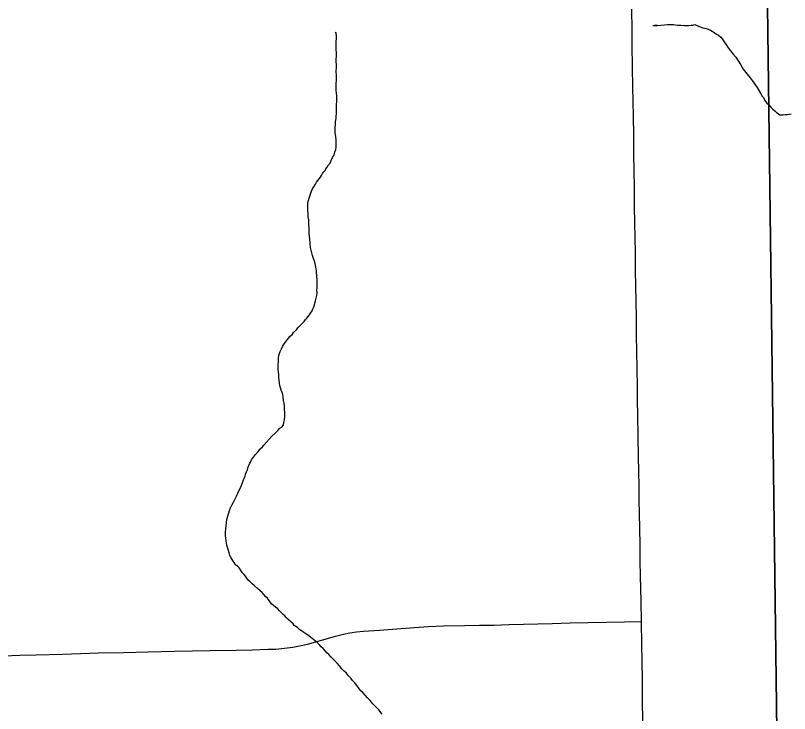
# Model space of a CAD drawing. Extents: x 103424 to 290657, y 38711 to 110967.
# Drawn here: x 144407 to 149253, y 63924 to 68297 of the extents above; entities that cross this region are included whole.
import ezdxf

# ---------------------------------------------------------------- set-up
doc = ezdxf.new("R2010")
doc.units = 0
for name, color, linetype in [('GM_X_Corporation', 7, 'Continuous'), ('GM_X_Minor_River', 7, 'Continuous'), ('GM_X_State_Route', 7, 'Continuous'), ('GM_X_Township_Road', 7, 'Continuous')]:
    doc.layers.add(name, color=color, linetype=linetype)

msp = doc.modelspace()

# ---------------------------------------------------------------- linework, layer by layer
at = {"layer": 'GM_X_Corporation'}
for points in [[(149274.7, 56114.3), (149214.2, 60733.4), (149097.2, 69817.3), (149097.1, 69822.5), (149073.5, 71652), (151578, 71707.7)], [(137954.1, 71291.3), (141995.5, 71450.7), (142009.1, 71451.2), (148225.5, 71627.9), (148226.8, 71627.9), (149073.5, 71652), (149097.1, 69822.5), (149097.2, 69817.3), (149214.2, 60733.4)]]:
    msp.add_lwpolyline(points, dxfattribs=at)
at = {"layer": 'GM_X_Minor_River'}
for points in [[(148397.6, 68233.7), (148427.9, 68234.3), (148405.7, 68233.8), (148427.9, 68234.3), (148448.1, 68236.8), (148470.3, 68237.3), (148488.5, 68239.7), (148506.6, 68240.1), (148526.8, 68240.5), (148551.2, 68237), (148573.4, 68235.5), (148595.7, 68233.9), (148609.8, 68234.2), (148624, 68234.5), (148638.1, 68236.9), (148648.2, 68237.1), (148660.2, 68239.4), (148686.8, 68227.8), (148711.2, 68220.3), (148731.5, 68214.7), (148743.7, 68210.9), (148758, 68205.2), (148768.2, 68199.3), (148782.6, 68189.5), (148796.9, 68179.8), (148809.2, 68174), (148823.6, 68160.1), (148831.9, 68150.2), (148840.2, 68138.3), (148848.6, 68126.4), (148859, 68110.4), (148869.5, 68094.5), (148884, 68074.6), (148900.6, 68054.8), (148917.2, 68035), (148931.8, 68013.1), (148946.5, 67989.2), (148963.3, 67961.3), (148988.2, 67929.5), (149006.9, 67905.7), (149019.3, 67889.8), (149029.8, 67875.9), (149040.2, 67860), (149050.6, 67846.1), (149073.7, 67806.2), (149082.1, 67792.3), (149090.3, 67782.3), (149098.8, 67764.3), (149111.3, 67748.5), (149121.6, 67738.6), (149136.1, 67722.8), (149148.5, 67710.9), (149160.8, 67699.1), (149171.2, 67689.2), (149183.4, 67683.4), (149193.7, 67675.5), (149203.8, 67673.7), (149213.9, 67674), (149226, 67676.3), (149238.1, 67676.5), (149252.2, 67678.8), (149264.3, 67681.1)], [(146243.4, 66991.4), (146242.9, 67015.7), (146240.4, 67035.8), (146239.9, 67060), (146237.5, 67076.1), (146237.2, 67092.3), (146236.9, 67108.4), (146238.5, 67124.6), (146242.3, 67138.8), (146246, 67153), (146261.3, 67195.8), (146267, 67210), (146274.8, 67224.3), (146284.6, 67240.7), (146292.4, 67253), (146300.2, 67263.2), (146308.1, 67273.5), (146316, 67283.8), (146323.8, 67294), (146329.6, 67306.3), (146337.5, 67316.6), (146345.4, 67326.8), (146351.2, 67337.1), (146359.1, 67347.3), (146366.9, 67361.6), (146376.8, 67371.9), (146384.5, 67388.2), (146392.2, 67406.6), (146401.9, 67422.9), (146407.6, 67441.2), (146413.3, 67457.5), (146415, 67473.7), (146414.6, 67493.9), (146414.1, 67516.1), (146413.6, 67538.3), (146409.1, 67562.4), (146408.4, 67594.7), (146410, 67614.9), (146411.6, 67633.1), (146415.3, 67651.4), (146415, 67665.5), (146416.6, 67681.7), (146416.3, 67699.9), (146417.9, 67718.1), (146417.5, 67738.3), (146419, 67758.5), (146418.7, 67774.6), (146418.3, 67794.8), (146417.9, 67811), (146415.6, 67827.1), (146415.2, 67845.2), (146414.7, 67869.5), (146416.2, 67893.7), (146417.6, 67920), (146415, 67946.2), (146416.6, 67970.4), (146416.2, 67988.6), (146415.8, 68006.8), (146415.5, 68020.9), (146417.1, 68041.1), (146415.7, 68103.7), (146415.2, 68129.9), (146416.6, 68156.2), (146416.3, 68170.3), (146416, 68184.5), (146409.8, 68192.4), (146416, 68184.5)], [(145838.8, 65397.7), (145844.6, 65409.9), (145848.3, 65424.1), (145854.1, 65438.4), (145859.9, 65450.6), (145863.5, 65468.9), (145871.3, 65481.2), (145875.2, 65491.3), (145881, 65503.6), (145884.8, 65513.7), (145896.6, 65530.2), (145910.4, 65546.6), (145920.2, 65556.9), (145930.1, 65569.3), (145938, 65579.5), (145953.8, 65594), (145961.7, 65604.3), (146013, 65661.9), (146032.8, 65680.5), (146050.7, 65697.1), (146062.5, 65711.5), (146076.4, 65719.8), (146084.3, 65732.1), (146088, 65746.3), (146091.7, 65764.6), (146093.2, 65786.8), (146092.7, 65809), (146092.3, 65829.2), (146091.9, 65849.4), (146089.5, 65867.5), (146085, 65885.6), (146082.5, 65907.7), (146080.2, 65921.8), (146075.9, 65935.9), (146071.5, 65949.9), (146067.2, 65963.9), (146062.9, 65978), (146060.5, 65994.1), (146058.1, 66012.2), (146055.7, 66030.3), (146055.3, 66048.5), (146053, 66062.6), (146052.6, 66078.7), (146052.3, 66094.9), (146051.9, 66113), (146053.7, 66125.2), (146053.4, 66137.3), (146053.1, 66149.4), (146056.8, 66167.6), (146060.6, 66179.8), (146064.4, 66192), (146072.1, 66208.4), (146079.9, 66222.7), (146089.6, 66239), (146097.5, 66251.3), (146111.3, 66267.8), (146125, 66286.2), (146140.9, 66300.7), (146148.7, 66311), (146166.6, 66327.5), (146176.4, 66341.9), (146214, 66379), (146223.8, 66391.4), (146231.7, 66401.6), (146239.6, 66411.9), (146247.4, 66422.2), (146253.3, 66432.4), (146265.1, 66446.8), (146268.9, 66459), (146274.7, 66471.2), (146278.5, 66483.4), (146282.2, 66495.6), (146286, 66509.8), (146289.7, 66526.1), (146293.4, 66542.3), (146295.1, 66558.5), (146294.7, 66574.6), (146296.4, 66590.8), (146296.1, 66604.9), (146295.8, 66619.1), (146295.5, 66633.2), (146295.2, 66647.3), (146295, 66657.4), (146294.7, 66671.5), (146292.4, 66683.6), (146292.1, 66697.7), (146289.8, 66709.8), (146287.6, 66719.8), (146285.3, 66729.9), (146283, 66744), (146278.7, 66758), (146272.3, 66774), (146267.8, 66794.1), (146263.4, 66810.2), (146259, 66826.2), (146254.6, 66844.3), (146252.1, 66868.5), (146249.4, 66896.7), (146246.7, 66928.9), (146246.1, 66961.2), (146243.4, 66991.4)], [(146572.5, 64064.9), (146562.1, 64076.8), (146551.8, 64088.7), (146541.4, 64100.6), (146531, 64116.5), (146516.5, 64130.3), (146506.1, 64146.2), (146491.7, 64160), (146479.2, 64175.9), (146464.7, 64189.7), (146450.3, 64203.6), (146435.7, 64223.4), (146421.2, 64239.3), (146408.9, 64251.1), (146396.5, 64265), (146384.1, 64276.8), (146369.6, 64292.7), (146357.2, 64304.5), (146346.8, 64316.4), (146334.4, 64330.3), (146322, 64342.1), (146309.7, 64353.9), (146297.3, 64365.8), (146284.9, 64377.6), (146274.6, 64385.5), (146264.4, 64393.4), (146245.8, 64409.1), (146235.6, 64416.9), (146225.3, 64422.8), (146206.8, 64436.5), (146188.4, 64448.2), (146172, 64462), (146151.4, 64475.7), (146145.2, 64485.7), (146128.7, 64501.5), (146112.2, 64515.2), (146101.9, 64525.1), (146093.6, 64535), (146083.3, 64544.9), (146073, 64554.8), (146060.6, 64566.6), (146050.2, 64580.5), (146035.8, 64590.3), (146023.5, 64600.1), (146013.2, 64610), (146002.9, 64619.8), (145994.5, 64631.8), (145984.1, 64645.7), (145971.7, 64657.5), (145961.4, 64669.4), (145951, 64681.3), (145938.6, 64693.2), (145922.2, 64706.9), (145903.6, 64724.7), (145889.2, 64736.5), (145876.8, 64748.3), (145864.5, 64760.2), (145856.1, 64772.1), (145847.8, 64784.1), (145839.5, 64794), (145831.2, 64803.9), (145822.9, 64813.8), (145816.6, 64823.8), (145808.3, 64835.7), (145797.9, 64847.6), (145787.7, 64853.4), (145777.2, 64869.3), (145771, 64879.3), (145764.7, 64889.3), (145758.4, 64899.2), (145750, 64913.2), (145745.6, 64931.2), (145741.3, 64945.3), (145730.4, 64979.4), (145728.2, 64991.4), (145725.8, 65005.5), (145723.5, 65021.6), (145723.1, 65039.8), (145722.7, 65060), (145724.3, 65080.2), (145725.8, 65100.4), (145727.5, 65118.6), (145731.1, 65138.9), (145734.8, 65153.1), (145738.5, 65169.3), (145742.3, 65181.5), (145748.1, 65195.8), (145751.8, 65208), (145757.6, 65220.2), (145763.4, 65232.5), (145771.2, 65248.8), (145779, 65261.1), (145784.8, 65273.3), (145790.6, 65285.6), (145800.3, 65303.9), (145806.1, 65318.2), (145813.8, 65334.5), (145819.6, 65348.8), (145827.3, 65365.1), (145833, 65381.4), (145838.8, 65397.7)], [(146702.9, 63920.3), (146682.1, 63946.1), (146663.5, 63965.9), (146644.9, 63985.7), (146628.3, 64005.5), (146611.8, 64023.3), (146597.3, 64039.2), (146582.8, 64055), (146572.5, 64064.9)]]:
    msp.add_lwpolyline(points, dxfattribs=at)
at = {"layer": 'GM_X_State_Route'}
msp.add_lwpolyline([(148334.3, 63867.7), (148333.1, 64013.6), (148332.2, 64130.4), (148331, 64257.9), (148329, 64353.9), (148327.4, 64499.9), (148324.4, 64625.9), (148320.7, 64786.8), (148319.2, 64879.1), (148317.4, 64983), (148315.7, 65081.5), (148314, 65179.2), (148312.7, 65257.4), (148311.2, 65347.1), (148309.6, 65441.3), (148308.1, 65531.1), (148305.5, 65660.1), (148303.7, 65793.7), (148302.3, 65887.2), (148301, 65968.3), (148299.3, 66085.4), (148297.6, 66193.6), (148296.2, 66290.4), (148294.6, 66396), (148292.9, 66511.2), (148291.5, 66596.6), (148289.9, 66705.7), (148288.4, 66806), (148286.8, 66909.8), (148285.6, 66993.4), (148283.9, 67101.6), (148282.2, 67218.6), (148280.9, 67324.6), (148279.6, 67430.6), (148278.2, 67550.4), (148276.4, 67661.2), (148274.8, 67762.4), (148273.4, 67846), (148271.3, 67974.4), (148269.1, 68108.2), (148267.5, 68207.6), (148266.8, 68337)], dxfattribs=at)
msp.add_lwpolyline([(148334.3, 63867.7), (148333.1, 64013.6), (148332.2, 64130.4), (148331, 64257.9), (148329, 64353.9), (148327.4, 64499.9), (148324.4, 64625.9), (148320.7, 64786.8), (148319.2, 64879.1), (148317.4, 64983), (148315.7, 65081.5), (148314, 65179.2), (148312.7, 65257.4), (148311.2, 65347.1), (148309.6, 65441.3), (148308.1, 65531.1), (148305.5, 65660.1), (148303.7, 65793.7), (148302.3, 65887.2), (148301, 65968.3), (148299.3, 66085.4), (148297.6, 66193.6), (148296.2, 66290.4), (148294.6, 66396), (148292.9, 66511.2), (148291.5, 66596.6), (148289.9, 66705.7), (148288.4, 66806), (148286.8, 66909.8), (148285.6, 66993.4), (148283.9, 67101.6), (148282.2, 67218.6), (148280.9, 67324.6), (148279.6, 67430.6), (148278.2, 67550.4), (148276.4, 67661.2), (148274.8, 67762.4), (148273.4, 67846), (148271.3, 67974.4), (148269.1, 68108.2), (148267.5, 68207.6), (148266.8, 68337)], dxfattribs=at)
at = {"layer": 'GM_X_Township_Road'}
msp.add_lwpolyline([(144332, 64286.4), (144434.2, 64289), (144536.3, 64291.7), (144701.3, 64296.5), (144814.5, 64299.8), (144927.7, 64303.2), (145083.2, 64307.1), (145238.8, 64311.1), (145403.8, 64314.1), (145515.2, 64316.1), (145626.6, 64318.1), (145791.6, 64321.8), (145890.5, 64323.9), (145989.4, 64326.1), (146038.3, 64328.1), (146091.8, 64333.4), (146143.4, 64340), (146185.7, 64347.9), (146234.6, 64359.1), (146302, 64378.3), (146411.7, 64408.7), (146461.3, 64420.6), (146501, 64429.2), (146543.3, 64435.1), (146585.6, 64439.8), (146686, 64446.4), (146794.3, 64454.8), (146905.5, 64463.6), (146992.1, 64468.8), (147087.9, 64472.8), (147218.1, 64475.1), (147311.7, 64476.6), (147405.2, 64478.1), (147496.4, 64480.8), (147587.7, 64483.4), (147677.6, 64486.1), (147767.5, 64488.9), (147880.5, 64491.4), (147993.5, 64494), (148106.6, 64496), (148219.6, 64498), (148327.4, 64499.9)], dxfattribs=at)

doc.saveas('drawing.dxf')
